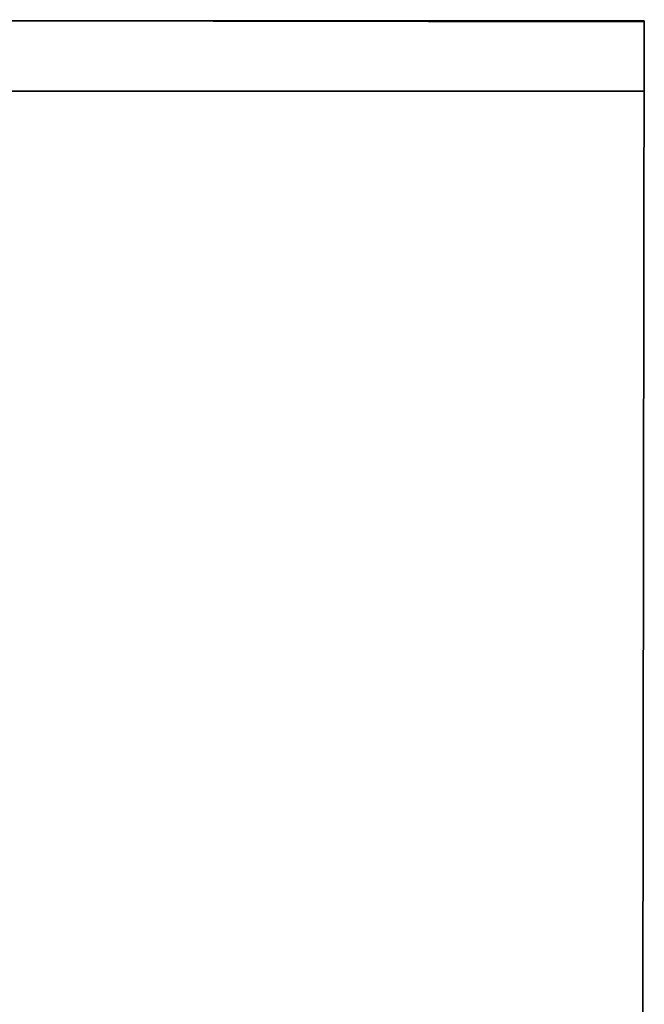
# Model space of a CAD drawing. Extents: x 413.3 to 457.5, y 5047.8 to 5050.
# Tile 770 of 770: x 457.3843 to 457.4687, y 5049.892 to 5050.0252. Entities that reach past the tile are written whole.
import ezdxf

# ---------------------------------------------------------------- set-up
doc = ezdxf.new("R2010")
doc.units = 0
doc.header["$LTSCALE"] = 150
doc.header["$MEASUREMENT"] = 0
doc.layers.add('3DFACE_SHAPE', color=7, linetype='CONTINUOUS')

msp = doc.modelspace()

# ---------------------------------------------------------------- linework, layer by layer
at = {"layer": '3DFACE_SHAPE', "color": 13}
for points, invisible_edges in [([(457.46869, 5050.02487), (457.26869, 5050.02515), (457.26554, 5047.82515)], 12), ([(457.26554, 5047.82515, -0.2), (457.26869, 5050.02515, -0.2), (457.46554, 5047.82487, -0.2)], 2), ([(457.46554, 5047.82487), (457.46869, 5050.02487), (457.26554, 5047.82515)], 2), ([(457.46869, 5050.02487, -0.2), (457.26869, 5050.02515, -0.2), (457.37184, 5050.025, -0.1905)], 14), ([(457.46869, 5050.02487), (457.36554, 5050.02501, -0.0095), (457.26869, 5050.02515)], 3), ([(457.26869, 5050.02515, -0.2), (457.46869, 5050.02487, -0.2), (457.46554, 5047.82487, -0.2)], 12), ([(457.26869, 5050.02501, -2.5), (457.46869, 5050.02501, -2.5), (457.36554, 5050.01551, -2.5)], 14), ([(457.26869, 5050.02501, -0.2), (457.37184, 5050.01551, -0.2), (457.46869, 5050.02501, -0.2)], 3), ([(457.26869, 5050.02501, -2.5), (457.26869, 5050.02501, -0.2), (457.46869, 5050.02501, -2.5)], 2), ([(457.26869, 5050.02501, -0.2), (457.46869, 5050.02501, -0.2), (457.46869, 5050.02501, -2.5)], 12), ([(457.37184, 5050.025, -0.0095), (457.36554, 5050.02501, -0.0095), (457.46869, 5050.02487)], 15), ([(457.36554, 5050.01551, -2.5), (457.46869, 5050.02501, -2.5), (457.37184, 5050.01551, -2.5)], 15), ([(457.36869, 5047.825, -0.0095), (457.37184, 5050.025, -0.0095), (457.46554, 5047.82487, -0.0095)], 2), ([(457.46869, 5050.02487, -0.1905), (457.37184, 5050.025, -0.1905), (457.36869, 5047.825, -0.1905)], 12), ([(457.46554, 5047.82487, -0.1905), (457.46869, 5050.02487, -0.1905), (457.36869, 5047.825, -0.1905)], 2), ([(457.46869, 5050.02501, -2.5), (457.46869, 5050.01551, -2.5), (457.37184, 5050.01551, -2.5)], 12), ([(457.37184, 5050.01551, -0.2), (457.46869, 5050.01551, -0.2), (457.46869, 5050.02501, -0.2)], 12), ([(457.46869, 5050.02487, -0.1905), (457.46869, 5050.02487, -0.2), (457.37184, 5050.025, -0.1905)], 2), ([(457.46869, 5050.02487, -0.0095), (457.37184, 5050.025, -0.0095), (457.46869, 5050.02487)], 2), ([(457.37184, 5050.025, -0.0095), (457.46869, 5050.02487, -0.0095), (457.46554, 5047.82487, -0.0095)], 12), ([(457.46554, 5047.82487, -0.0095), (457.46869, 5050.02487, -0.0095), (457.46554, 5047.82487)], 2), ([(457.46869, 5050.02487, -0.0095), (457.46869, 5050.02487), (457.46554, 5047.82487)], 12), ([(457.46554, 5047.82487, -0.2), (457.46869, 5050.02487, -0.2), (457.46554, 5047.82487, -0.1905)], 2), ([(457.46869, 5050.02487, -0.2), (457.46869, 5050.02487, -0.1905), (457.46554, 5047.82487, -0.1905)], 12), ([(457.46869, 5050.02501, -2.5), (457.46869, 5050.02501, -0.2), (457.46869, 5050.01551, -2.5)], 2), ([(457.46869, 5050.02501, -0.2), (457.46869, 5050.01551, -0.2), (457.46869, 5050.01551, -2.5)], 12), ([(457.46869, 5050.01551, -2.5), (457.46869, 5050.01551, -0.2), (457.37184, 5050.01551, -2.5)], 2), ([(457.46869, 5050.01551, -0.2), (457.37184, 5050.01551, -0.2), (457.37184, 5050.01551, -2.5)], 12)]:
    msp.add_3dface(points, dxfattribs=dict(at, invisible_edges=invisible_edges))

doc.saveas('drawing.dxf')
